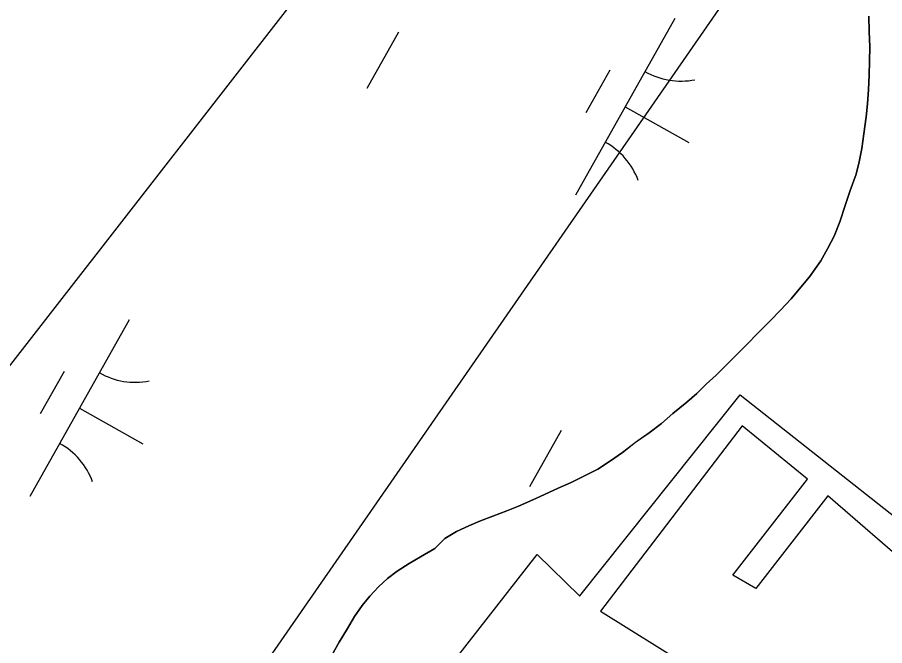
# Model space of a CAD drawing. Extents: x 3913936 to 3933962, y 195330 to 217741.
# Drawn here: x 3924018.5 to 3924232.4, y 201187.8 to 201342.8 of the extents above; entities that cross this region are included whole.
import ezdxf

# ---------------------------------------------------------------- set-up
doc = ezdxf.new("R2010")
doc.units = 0
for name, color, linetype in [('V-CHAN-DOCK', 7, 'Continuous'), ('V-TOPO-SHOR', 7, 'Continuous'), ('V-UTIL-LINE', 7, 'Continuous'), ('V-WETL-SWMP', 7, 'Continuous')]:
    doc.layers.add(name, color=color, linetype=linetype)

msp = doc.modelspace()

# ---------------------------------------------------------------- linework, layer by layer
at = {"layer": 'V-CHAN-DOCK'}
for p, q in [((3924157.17, 201200.03), (3924157.22, 201200.09)), ((3924162.38, 201196.32), (3924191.35, 201178.21))]:
    msp.add_line(p, q, dxfattribs=at)
for points in [[(3924157.22, 201200.09), (3924196.78, 201249.68), (3924247.04, 201209.98)], [(3924239.91, 201206.16), (3924218.42, 201224.71), (3924200.64, 201201.88), (3924195, 201205.16), (3924213.38, 201228.85), (3924197.32, 201241.97), (3924162.38, 201196.32)], [(3924189.58, 201170.71), (3924153.34, 201123.31), (3924107.52, 201160.01), (3924146.71, 201210.26), (3924157.17, 201200.03)]]:
    msp.add_lwpolyline(points, dxfattribs=at)
at = {"layer": 'V-TOPO-SHOR'}
msp.add_lwpolyline([(3924096.1, 201185.46), (3924097.91, 201188.66), (3924099.98, 201192.04), (3924101.7, 201194.99), (3924103.6, 201197.68), (3924105.49, 201200.02), (3924107.56, 201202.27), (3924109.81, 201204.36), (3924112.22, 201206.18), (3924115.16, 201208.01), (3924117.92, 201209.66), (3924121.47, 201211.74), (3924123.97, 201214.17), (3924126.82, 201215.91), (3924129.84, 201217.3), (3924132.78, 201218.52), (3924135.81, 201219.74), (3924139.26, 201221.05), (3924142.11, 201222.18), (3924145.66, 201223.75), (3924148.51, 201225.06), (3924151.88, 201226.62), (3924155.08, 201228.02), (3924158.53, 201229.76), (3924161.73, 201231.32), (3924164.84, 201233.32), (3924167.78, 201235.4), (3924170.97, 201237.93), (3924174.34, 201240.27), (3924177.36, 201242.61), (3924180.21, 201245.04), (3924183.66, 201247.82), (3924186.08, 201249.99), (3924188.41, 201252.25), (3924190.91, 201254.51), (3924193.33, 201256.93), (3924195.74, 201259.36), (3924198.42, 201262.05), (3924201.18, 201264.83), (3924204.11, 201267.78), (3924206.78, 201270.55), (3924209.37, 201273.33), (3924211.35, 201275.67), (3924213.94, 201278.71), (3924216.7, 201282.7), (3924218.34, 201285.64), (3924219.97, 201288.76), (3924221.35, 201292.31), (3924222.8, 201296.56), (3924223.92, 201300.02), (3924225.38, 201304.09), (3924226.15, 201307.12), (3924226.83, 201310.41), (3924227.34, 201314.05), (3924227.85, 201318.2), (3924228.19, 201321.4), (3924228.44, 201324.95), (3924228.6, 201328.5), (3924228.68, 201331.96), (3924228.75, 201335.51), (3924228.66, 201339.23), (3924228.56, 201343.03)], dxfattribs=at)
at = {"layer": 'V-UTIL-LINE'}
for points in [[(3922259.35, 198607.65), (3922481.8, 198996.51), (3922891.23, 199568.37), (3923401.91, 200205.88), (3924391.34, 201632.88), (3925141.51, 202100.49), (3925635.89, 202689.84), (3926060.57, 203224.55), (3926266.36, 203722.12), (3926398.76, 204373.14), (3926759.45, 205211.96), (3927229.53, 206070.79), (3927602.51, 206766.2), (3928031.78, 207586.17)], [(3924418.51, 201773.34), (3922973.72, 199916.81)]]:
    msp.add_lwpolyline(points, dxfattribs=at)
at = {"layer": 'V-WETL-SWMP'}
for p, q in [((3924228.56, 201343.03), (3924228.66, 201339.23)), ((3924180.66, 201342.47), (3924156.16, 201298.88)), ((3924112.56, 201339.11), (3924104.72, 201325.16)), ((3924228.66, 201339.23), (3924228.75, 201335.51)), ((3924228.75, 201335.51), (3924228.68, 201331.96)), ((3924228.68, 201331.96), (3924228.6, 201328.5)), ((3924164.62, 201329.69), (3924158.74, 201319.23)), ((3924228.6, 201328.5), (3924228.44, 201324.95)), ((3924228.44, 201324.95), (3924228.19, 201321.4)), ((3924168.41, 201320.67), (3924184.1, 201311.85)), ((3924228.19, 201321.4), (3924227.85, 201318.2)), ((3924227.85, 201318.2), (3924227.34, 201314.05)), ((3924227.34, 201314.05), (3924226.83, 201310.41)), ((3924226.83, 201310.41), (3924226.15, 201307.12)), ((3924226.15, 201307.12), (3924225.38, 201304.09)), ((3924225.38, 201304.09), (3924223.92, 201300.02)), ((3924223.92, 201300.02), (3924222.8, 201296.56)), ((3924222.8, 201296.56), (3924221.35, 201292.31)), ((3924221.35, 201292.31), (3924219.97, 201288.76)), ((3924219.97, 201288.76), (3924218.34, 201285.64)), ((3924218.34, 201285.64), (3924216.7, 201282.7)), ((3924216.7, 201282.7), (3924213.94, 201278.71)), ((3924213.94, 201278.71), (3924211.35, 201275.67)), ((3924211.35, 201275.67), (3924209.37, 201273.33)), ((3924209.37, 201273.33), (3924206.78, 201270.56)), ((3924206.78, 201270.56), (3924204.11, 201267.78)), ((3924046.05, 201268.18), (3924021.55, 201224.59)), ((3924204.11, 201267.78), (3924201.18, 201264.83)), ((3924201.18, 201264.83), (3924198.42, 201262.05)), ((3924198.42, 201262.05), (3924195.74, 201259.36)), ((3924195.74, 201259.36), (3924193.33, 201256.93)), ((3924030.02, 201255.4), (3924024.14, 201244.94)), ((3924193.33, 201256.93), (3924190.91, 201254.51)), ((3924190.91, 201254.51), (3924188.41, 201252.25)), ((3924188.41, 201252.25), (3924186.08, 201249.99)), ((3924186.08, 201249.99), (3924183.66, 201247.82)), ((3924183.66, 201247.82), (3924180.21, 201245.04)), ((3924033.8, 201246.38), (3924049.49, 201237.56)), ((3924180.21, 201245.04), (3924177.36, 201242.61)), ((3924177.36, 201242.61), (3924174.34, 201240.27)), ((3924152.65, 201240.86), (3924144.81, 201226.92)), ((3924174.34, 201240.27), (3924170.97, 201237.92)), ((3924170.97, 201237.92), (3924167.77, 201235.41)), ((3924167.77, 201235.41), (3924164.84, 201233.32)), ((3924164.84, 201233.32), (3924161.73, 201231.32)), ((3924158.53, 201229.76), (3924155.08, 201228.02)), ((3924161.73, 201231.32), (3924158.53, 201229.76)), ((3924155.08, 201228.02), (3924151.88, 201226.62)), ((3924151.88, 201226.62), (3924148.51, 201225.06)), ((3924145.66, 201223.75), (3924142.12, 201222.18)), ((3924148.51, 201225.06), (3924145.66, 201223.75)), ((3924142.12, 201222.18), (3924139.26, 201221.05)), ((3924135.81, 201219.74), (3924132.78, 201218.52)), ((3924139.26, 201221.05), (3924135.81, 201219.74)), ((3924129.84, 201217.3), (3924126.82, 201215.91)), ((3924132.78, 201218.52), (3924129.84, 201217.3)), ((3924126.82, 201215.91), (3924123.97, 201214.17)), ((3924123.97, 201214.17), (3924121.47, 201211.74)), ((3924121.47, 201211.74), (3924117.92, 201209.66)), ((3924117.92, 201209.66), (3924115.16, 201208.01)), ((3924112.22, 201206.18), (3924109.81, 201204.36)), ((3924115.16, 201208.01), (3924112.22, 201206.18)), ((3924109.81, 201204.36), (3924107.56, 201202.27)), ((3924107.56, 201202.27), (3924105.49, 201200.02)), ((3924105.49, 201200.02), (3924103.6, 201197.68)), ((3924103.6, 201197.68), (3924101.7, 201194.99)), ((3924101.7, 201194.99), (3924099.98, 201192.04)), ((3924099.98, 201192.04), (3924097.91, 201188.66)), ((3924097.91, 201188.66), (3924096.1, 201185.46))]:
    msp.add_line(p, q, dxfattribs=at)
for centre, start, end in [((3924182.15, 201344.64), 239.8861, 281.4297), ((3924155.08, 201296.48), 19.8861, 61.4297), ((3924047.55, 201270.35), 239.8861, 281.4297), ((3924020.48, 201222.19), 19.8861, 61.4297)]:
    msp.add_arc(centre, 17.62, start, end, dxfattribs=at)

doc.saveas('drawing.dxf')
